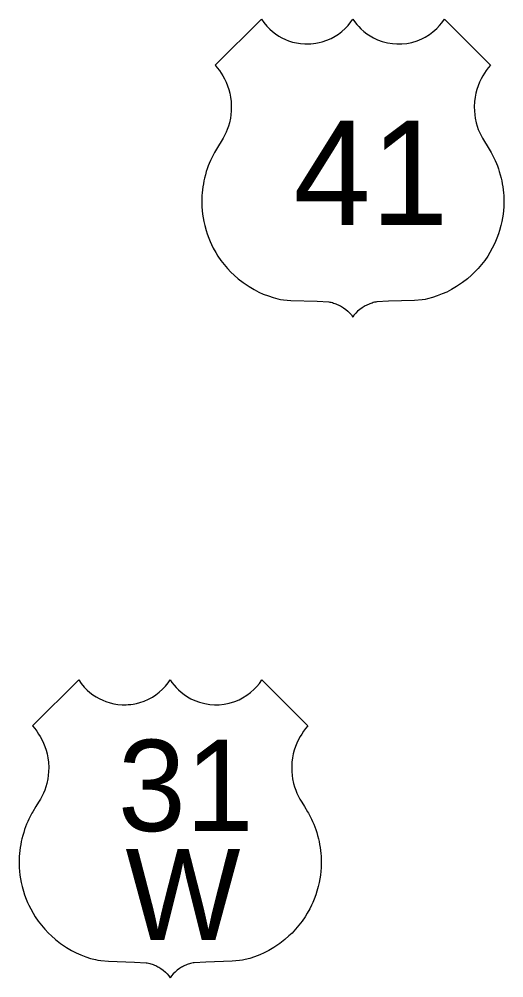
# Model space of a CAD drawing. Extents: x 1612280 to 1883141, y 560852 to 780851.
# Drawn here: x 1740800 to 1742765, y 677878 to 681763 of the extents above; entities that cross this region are included whole.
import ezdxf

# ---------------------------------------------------------------- set-up
doc = ezdxf.new("R2010")
doc.units = 0
doc.layers.add('SURVEY - DRAINAGE - Bridge Deck with Text', color=7, linetype='Continuous')

msp = doc.modelspace()

# ---------------------------------------------------------------- linework, layer by layer
at = {"layer": 'SURVEY - DRAINAGE - Bridge Deck with Text'}
for points in [[(1741594.7, 681576.2), (1741782.2, 681762.7), (1741791.9, 681748.9), (1741804.2, 681734.1), (1741816.3, 681722), (1741827.5, 681712.1), (1741839.9, 681702.7), (1741852.7, 681694.3), (1741865.1, 681687.3), (1741879.7, 681680.4), (1741892.7, 681675.2), (1741909.1, 681670), (1741924.8, 681666.3), (1741941.3, 681663.7), (1741959, 681662.3), (1741967, 681662.1), (1741975.1, 681662.3), (1741982.9, 681662.6), (1741993.1, 681663.6), (1742003.4, 681665), (1742016.9, 681667.6), (1742029.4, 681670.9), (1742047.6, 681677), (1742064.8, 681684.5), (1742081.3, 681693.4), (1742095.2, 681702.5), (1742109, 681712.9), (1742122.2, 681724.9), (1742134.3, 681737.5), (1742145.5, 681751.4), (1742153.3, 681762.7), (1742160.2, 681752.7), (1742169, 681741.5), (1742176.9, 681732.5), (1742186.2, 681723.2), (1742197.9, 681712.8), (1742210.3, 681703.3), (1742223.5, 681694.6), (1742237.1, 681686.9), (1742253.1, 681679.4), (1742271.7, 681672.6), (1742293, 681667), (1742313.8, 681663.5), (1742332, 681662.2), (1742351.7, 681662.5), (1742372, 681664.6), (1742392.1, 681668.6), (1742414.5, 681675.4), (1742432.2, 681682.7), (1742446.8, 681690.2), (1742463.8, 681700.7), (1742478, 681711.2), (1742493.8, 681725.3), (1742504.6, 681736.5), (1742514.4, 681748.5), (1742524.5, 681762.7), (1742711.3, 681576.2)], [(1741594.7, 681576.2), (1741782.2, 681762.7), (1741791.9, 681748.9), (1741804.2, 681734.1), (1741816.3, 681722), (1741827.5, 681712.1), (1741839.9, 681702.7), (1741852.7, 681694.3), (1741865.1, 681687.3), (1741879.7, 681680.4), (1741892.7, 681675.2), (1741909.1, 681670), (1741924.8, 681666.3), (1741941.3, 681663.7), (1741959, 681662.3), (1741967, 681662.1), (1741975.1, 681662.3), (1741982.9, 681662.6), (1741993.1, 681663.6), (1742003.4, 681665), (1742016.9, 681667.6), (1742029.4, 681670.9), (1742047.6, 681677), (1742064.8, 681684.5), (1742081.3, 681693.4), (1742095.2, 681702.5), (1742109, 681712.9), (1742122.2, 681724.9), (1742134.3, 681737.5), (1742145.5, 681751.4), (1742153.3, 681762.7), (1742160.2, 681752.7), (1742169, 681741.5), (1742176.9, 681732.5), (1742186.2, 681723.2), (1742197.9, 681712.8), (1742210.3, 681703.3), (1742223.5, 681694.6), (1742237.1, 681686.9), (1742253.1, 681679.4), (1742271.7, 681672.6), (1742293, 681667), (1742313.8, 681663.5), (1742332, 681662.2), (1742351.7, 681662.5), (1742372, 681664.6), (1742392.1, 681668.6), (1742414.5, 681675.4), (1742432.2, 681682.7), (1742446.8, 681690.2), (1742463.8, 681700.7), (1742478, 681711.2), (1742493.8, 681725.3), (1742504.6, 681736.5), (1742514.4, 681748.5), (1742524.5, 681762.7), (1742711.3, 681576.2)], [(1741594.7, 681576.2), (1741603.8, 681565.6), (1741612.1, 681554.9), (1741619.7, 681543.7), (1741626, 681533.5), (1741632.8, 681521), (1741639.3, 681507.1), (1741644.9, 681493.1), (1741650, 681477.7), (1741653.9, 681463.2), (1741657, 681447.2), (1741659.3, 681429.5), (1741660.4, 681407.8), (1741660.1, 681391.4), (1741658.7, 681375.5), (1741656.6, 681361.5), (1741652.7, 681343.2), (1741648.8, 681329.4), (1741644.2, 681316.3), (1741639.3, 681304.2), (1741634.5, 681293.8), (1741626.8, 681280.1), (1741619.5, 681267.5), (1741609, 681249.8), (1741596.2, 681228.8), (1741592.5, 681222.8), (1741586.6, 681211.7), (1741580, 681198.6), (1741575.8, 681189.5), (1741571, 681178.1), (1741566.9, 681167.8), (1741563, 681156.8), (1741559.1, 681145.1), (1741555.4, 681132.5), (1741552, 681119.1), (1741549.5, 681107.9), (1741547.1, 681095.9), (1741545.2, 681083.9), (1741543.5, 681071.2), (1741542.3, 681059.7), (1741541.5, 681048.1), (1741541, 681037.2), (1741540.8, 681026.1), (1741540.9, 681013.6), (1741541.4, 681002.1), (1741542.4, 680987.5), (1741544.1, 680972.4), (1741546.3, 680957.1), (1741549.1, 680942.4), (1741552.8, 680926.1), (1741558, 680907), (1741562.7, 680892.5), (1741569.2, 680874.9), (1741575.1, 680861.2), (1741580.2, 680849.6), (1741587.5, 680835), (1741597.3, 680817.5), (1741606.4, 680802.8), (1741618.4, 680785.3), (1741630.9, 680768.9), (1741644.7, 680752.7), (1741659.2, 680737.3), (1741671.7, 680725.3), (1741688.6, 680710.6), (1741708.3, 680695.2), (1741732.5, 680679), (1741752.7, 680667.2), (1741772.2, 680657.2), (1741790.2, 680649.1), (1741811, 680641.1), (1741830.3, 680634.7), (1741849.7, 680629.4), (1741859.5, 680627.1), (1741872.2, 680625.5), (1741902.3, 680622.8), (1742007.9, 680619.5), (1742055.6, 680617.1), (1742060.1, 680616.5), (1742064.9, 680615.4), (1742070.1, 680614.1), (1742075.1, 680612.6), (1742079.9, 680611.1), (1742084.5, 680609.4), (1742089.8, 680607.2), (1742094.2, 680605.3), (1742099.3, 680602.8), (1742103.2, 680600.7), (1742107.2, 680598.4), (1742115.8, 680593), (1742124.9, 680586.3), (1742133.4, 680578.9), (1742141.1, 680571.4), (1742147.5, 680564.1), (1742153, 680555.8)], [(1741594.7, 681576.2), (1741603.8, 681565.6), (1741612.1, 681554.9), (1741619.7, 681543.7), (1741626, 681533.5), (1741632.8, 681521), (1741639.3, 681507.1), (1741644.9, 681493.1), (1741650, 681477.7), (1741653.9, 681463.2), (1741657, 681447.2), (1741659.3, 681429.5), (1741660.4, 681407.8), (1741660.1, 681391.4), (1741658.7, 681375.5), (1741656.6, 681361.5), (1741652.7, 681343.2), (1741648.8, 681329.4), (1741644.2, 681316.3), (1741639.3, 681304.2), (1741634.5, 681293.8), (1741626.8, 681280.1), (1741619.5, 681267.5), (1741609, 681249.8), (1741596.2, 681228.8), (1741592.5, 681222.8), (1741586.6, 681211.7), (1741580, 681198.6), (1741575.8, 681189.5), (1741571, 681178.1), (1741566.9, 681167.8), (1741563, 681156.8), (1741559.1, 681145.1), (1741555.4, 681132.5), (1741552, 681119.1), (1741549.5, 681107.9), (1741547.1, 681095.9), (1741545.2, 681083.9), (1741543.5, 681071.2), (1741542.3, 681059.7), (1741541.5, 681048.1), (1741541, 681037.2), (1741540.8, 681026.1), (1741540.9, 681013.6), (1741541.4, 681002.1), (1741542.4, 680987.5), (1741544.1, 680972.4), (1741546.3, 680957.1), (1741549.1, 680942.4), (1741552.8, 680926.1), (1741558, 680907), (1741562.7, 680892.5), (1741569.2, 680874.9), (1741575.1, 680861.2), (1741580.2, 680849.6), (1741587.5, 680835), (1741597.3, 680817.5), (1741606.4, 680802.8), (1741618.4, 680785.3), (1741630.9, 680768.9), (1741644.7, 680752.7), (1741659.2, 680737.3), (1741671.7, 680725.3), (1741688.6, 680710.6), (1741708.3, 680695.2), (1741732.5, 680679), (1741752.7, 680667.2), (1741772.2, 680657.2), (1741790.2, 680649.1), (1741811, 680641.1), (1741830.3, 680634.7), (1741849.7, 680629.4), (1741859.5, 680627.1), (1741872.2, 680625.5), (1741902.3, 680622.8), (1742007.9, 680619.5), (1742055.6, 680617.1), (1742060.1, 680616.5), (1742064.9, 680615.4), (1742070.1, 680614.1), (1742075.1, 680612.6), (1742079.9, 680611.1), (1742084.5, 680609.4), (1742089.8, 680607.2), (1742094.2, 680605.3), (1742099.3, 680602.8), (1742103.2, 680600.7), (1742107.2, 680598.4), (1742115.8, 680593), (1742124.9, 680586.3), (1742133.4, 680578.9), (1742141.1, 680571.4), (1742147.5, 680564.1), (1742153, 680555.8)], [(1742711.3, 681576.2), (1742702.2, 681565.6), (1742693.9, 681554.9), (1742686.3, 681543.7), (1742680, 681533.5), (1742673.2, 681521), (1742666.7, 681507.1), (1742661.1, 681493.1), (1742656, 681477.7), (1742652.1, 681463.2), (1742649, 681447.2), (1742646.7, 681429.5), (1742645.6, 681407.9), (1742645.9, 681391.4), (1742647.3, 681375.5), (1742649.4, 681361.5), (1742653.3, 681343.3), (1742657.3, 681329.5), (1742661.8, 681316.3), (1742666.7, 681304.2), (1742671.5, 681293.8), (1742679.3, 681280.1), (1742686.5, 681267.5), (1742697, 681249.8), (1742709.8, 681228.8), (1742713.5, 681222.8), (1742719.5, 681211.8), (1742726, 681198.6), (1742730.2, 681189.5), (1742735, 681178.2), (1742739.1, 681167.8), (1742743, 681156.9), (1742746.9, 681145.1), (1742750.6, 681132.6), (1742754.1, 681119.1), (1742756.6, 681108), (1742758.9, 681095.9), (1742760.8, 681084), (1742762.5, 681071.3), (1742763.7, 681059.7), (1742764.6, 681048.1), (1742765.1, 681037.2), (1742765.2, 681026.1), (1742765.1, 681013.7), (1742764.7, 681002.1), (1742763.6, 680987.6), (1742761.9, 680972.4), (1742759.7, 680957.2), (1742756.9, 680942.4), (1742753.3, 680926.1), (1742748, 680907), (1742743.3, 680892.5), (1742736.9, 680874.9), (1742730.9, 680861.2), (1742725.9, 680849.6), (1742718.6, 680835), (1742708.8, 680817.5), (1742699.7, 680802.8), (1742687.7, 680785.3), (1742675.1, 680768.9), (1742661.3, 680752.7), (1742646.8, 680737.3), (1742634.4, 680725.4), (1742617.5, 680710.6), (1742597.7, 680695.3), (1742573.5, 680679), (1742553.3, 680667.2), (1742533.8, 680657.2), (1742515.8, 680649.2), (1742495, 680641.1), (1742475.7, 680634.8), (1742456.4, 680629.4), (1742446.5, 680627.2), (1742433.8, 680625.5), (1742403.7, 680622.8), (1742298.1, 680619.5), (1742250.4, 680617.1), (1742246, 680616.5), (1742241.1, 680615.4), (1742236, 680614.1), (1742230.9, 680612.6), (1742226.2, 680611.1), (1742221.6, 680609.4), (1742216.3, 680607.2), (1742211.9, 680605.3), (1742206.7, 680602.8), (1742202.9, 680600.7), (1742198.8, 680598.4), (1742190.3, 680593), (1742181.2, 680586.3), (1742172.6, 680578.9), (1742165, 680571.4), (1742158.6, 680564.1), (1742153, 680555.8)], [(1742711.3, 681576.2), (1742702.2, 681565.6), (1742693.9, 681554.9), (1742686.3, 681543.7), (1742680, 681533.5), (1742673.2, 681521), (1742666.7, 681507.1), (1742661.1, 681493.1), (1742656, 681477.7), (1742652.1, 681463.2), (1742649, 681447.2), (1742646.7, 681429.5), (1742645.6, 681407.9), (1742645.9, 681391.4), (1742647.3, 681375.5), (1742649.4, 681361.5), (1742653.3, 681343.3), (1742657.3, 681329.5), (1742661.8, 681316.3), (1742666.7, 681304.2), (1742671.5, 681293.8), (1742679.3, 681280.1), (1742686.5, 681267.5), (1742697, 681249.8), (1742709.8, 681228.8), (1742713.5, 681222.8), (1742719.5, 681211.8), (1742726, 681198.6), (1742730.2, 681189.5), (1742735, 681178.2), (1742739.1, 681167.8), (1742743, 681156.9), (1742746.9, 681145.1), (1742750.6, 681132.6), (1742754.1, 681119.1), (1742756.6, 681108), (1742758.9, 681095.9), (1742760.8, 681084), (1742762.5, 681071.3), (1742763.7, 681059.7), (1742764.6, 681048.1), (1742765.1, 681037.2), (1742765.2, 681026.1), (1742765.1, 681013.7), (1742764.7, 681002.1), (1742763.6, 680987.6), (1742761.9, 680972.4), (1742759.7, 680957.2), (1742756.9, 680942.4), (1742753.3, 680926.1), (1742748, 680907), (1742743.3, 680892.5), (1742736.9, 680874.9), (1742730.9, 680861.2), (1742725.9, 680849.6), (1742718.6, 680835), (1742708.8, 680817.5), (1742699.7, 680802.8), (1742687.7, 680785.3), (1742675.1, 680768.9), (1742661.3, 680752.7), (1742646.8, 680737.3), (1742634.4, 680725.4), (1742617.5, 680710.6), (1742597.7, 680695.3), (1742573.5, 680679), (1742553.3, 680667.2), (1742533.8, 680657.2), (1742515.8, 680649.2), (1742495, 680641.1), (1742475.7, 680634.8), (1742456.4, 680629.4), (1742446.5, 680627.2), (1742433.8, 680625.5), (1742403.7, 680622.8), (1742298.1, 680619.5), (1742250.4, 680617.1), (1742246, 680616.5), (1742241.1, 680615.4), (1742236, 680614.1), (1742230.9, 680612.6), (1742226.2, 680611.1), (1742221.6, 680609.4), (1742216.3, 680607.2), (1742211.9, 680605.3), (1742206.7, 680602.8), (1742202.9, 680600.7), (1742198.8, 680598.4), (1742190.3, 680593), (1742181.2, 680586.3), (1742172.6, 680578.9), (1742165, 680571.4), (1742158.6, 680564.1), (1742153, 680555.8)], [(1740854.4, 678898.8), (1741041.8, 679085.2), (1741051.6, 679071.4), (1741063.9, 679056.7), (1741076, 679044.5), (1741087.2, 679034.7), (1741099.6, 679025.3), (1741112.4, 679016.9), (1741124.8, 679009.9), (1741139.3, 679002.9), (1741152.4, 678997.7), (1741168.8, 678992.5), (1741184.4, 678988.9), (1741200.9, 678986.2), (1741218.6, 678984.8), (1741226.6, 678984.7), (1741234.7, 678984.8), (1741242.6, 678985.2), (1741252.7, 678986.1), (1741263.1, 678987.6), (1741276.6, 678990.2), (1741289.1, 678993.4), (1741307.2, 678999.5), (1741324.5, 679007.1), (1741341, 679016), (1741354.9, 679025), (1741368.6, 679035.5), (1741381.9, 679047.4), (1741393.9, 679060), (1741405.1, 679073.9), (1741413, 679085.2), (1741419.9, 679075.3), (1741428.6, 679064.1), (1741436.6, 679055.1), (1741445.9, 679045.7), (1741457.6, 679035.3), (1741470, 679025.8), (1741483.2, 679017.1), (1741496.8, 679009.4), (1741512.7, 679002), (1741531.4, 678995.1), (1741552.6, 678989.5), (1741573.5, 678986.1), (1741591.7, 678984.8), (1741611.4, 678985), (1741631.7, 678987.1), (1741651.8, 678991.1), (1741674.2, 678998), (1741691.9, 679005.3), (1741706.5, 679012.7), (1741723.4, 679023.2), (1741737.7, 679033.8), (1741753.5, 679047.8), (1741764.2, 679059.1), (1741774.1, 679071), (1741784.2, 679085.2), (1741970.9, 678898.8)], [(1740854.4, 678898.8), (1741041.8, 679085.2), (1741051.6, 679071.4), (1741063.9, 679056.7), (1741076, 679044.5), (1741087.2, 679034.7), (1741099.6, 679025.3), (1741112.4, 679016.9), (1741124.8, 679009.9), (1741139.3, 679002.9), (1741152.4, 678997.7), (1741168.8, 678992.5), (1741184.4, 678988.9), (1741200.9, 678986.2), (1741218.6, 678984.8), (1741226.6, 678984.7), (1741234.7, 678984.8), (1741242.6, 678985.2), (1741252.7, 678986.1), (1741263.1, 678987.6), (1741276.6, 678990.2), (1741289.1, 678993.4), (1741307.2, 678999.5), (1741324.5, 679007.1), (1741341, 679016), (1741354.9, 679025), (1741368.6, 679035.5), (1741381.9, 679047.4), (1741393.9, 679060), (1741405.1, 679073.9), (1741413, 679085.2), (1741419.9, 679075.3), (1741428.6, 679064.1), (1741436.6, 679055.1), (1741445.9, 679045.7), (1741457.6, 679035.3), (1741470, 679025.8), (1741483.2, 679017.1), (1741496.8, 679009.4), (1741512.7, 679002), (1741531.4, 678995.1), (1741552.6, 678989.5), (1741573.5, 678986.1), (1741591.7, 678984.8), (1741611.4, 678985), (1741631.7, 678987.1), (1741651.8, 678991.1), (1741674.2, 678998), (1741691.9, 679005.3), (1741706.5, 679012.7), (1741723.4, 679023.2), (1741737.7, 679033.8), (1741753.5, 679047.8), (1741764.2, 679059.1), (1741774.1, 679071), (1741784.2, 679085.2), (1741970.9, 678898.8)], [(1740854.4, 678898.8), (1740863.5, 678888.1), (1740871.7, 678877.4), (1740879.3, 678866.2), (1740885.6, 678856), (1740892.5, 678843.5), (1740899, 678829.6), (1740904.6, 678815.6), (1740909.7, 678800.2), (1740913.5, 678785.7), (1740916.7, 678769.8), (1740919, 678752), (1740920.1, 678730.4), (1740919.7, 678713.9), (1740918.3, 678698), (1740916.3, 678684), (1740912.3, 678665.8), (1740908.4, 678652), (1740903.9, 678638.8), (1740899, 678626.7), (1740894.2, 678616.3), (1740886.4, 678602.6), (1740879.2, 678590), (1740868.7, 678572.4), (1740855.9, 678551.3), (1740852.2, 678545.3), (1740846.2, 678534.3), (1740839.7, 678521.1), (1740835.5, 678512), (1740830.7, 678500.7), (1740826.6, 678490.3), (1740822.7, 678479.4), (1740818.8, 678467.6), (1740815.1, 678455.1), (1740811.6, 678441.6), (1740809.1, 678430.5), (1740806.8, 678418.4), (1740804.9, 678406.5), (1740803.1, 678393.8), (1740802, 678382.2), (1740801.1, 678370.6), (1740800.6, 678359.8), (1740800.5, 678348.6), (1740800.6, 678336.2), (1740801, 678324.6), (1740802.1, 678310.1), (1740803.8, 678294.9), (1740806, 678279.7), (1740808.8, 678264.9), (1740812.4, 678248.7), (1740817.7, 678229.6), (1740822.4, 678215), (1740828.8, 678197.4), (1740834.8, 678183.8), (1740839.8, 678172.1), (1740847.2, 678157.5), (1740856.9, 678140), (1740866, 678125.3), (1740878, 678107.8), (1740890.6, 678091.4), (1740904.4, 678075.2), (1740918.9, 678059.8), (1740931.3, 678047.9), (1740948.2, 678033.1), (1740968, 678017.8), (1740992.2, 678001.5), (1741012.4, 677989.7), (1741031.9, 677979.8), (1741049.9, 677971.7), (1741070.7, 677963.6), (1741090, 677957.3), (1741109.3, 677952), (1741119.2, 677949.7), (1741131.9, 677948), (1741162, 677945.4), (1741267.6, 677942.1), (1741315.3, 677939.6), (1741319.8, 677939), (1741324.6, 677937.9), (1741329.8, 677936.7), (1741334.8, 677935.2), (1741339.5, 677933.6), (1741344.1, 677931.9), (1741349.5, 677929.8), (1741353.9, 677927.8), (1741359, 677925.3), (1741362.8, 677923.3), (1741366.9, 677921), (1741375.4, 677915.6), (1741384.5, 677908.9), (1741393.1, 677901.5), (1741400.7, 677893.9), (1741407.1, 677886.6), (1741412.7, 677878.4)], [(1740854.4, 678898.8), (1740863.5, 678888.1), (1740871.7, 678877.4), (1740879.3, 678866.2), (1740885.6, 678856), (1740892.5, 678843.5), (1740899, 678829.6), (1740904.6, 678815.6), (1740909.7, 678800.2), (1740913.5, 678785.7), (1740916.7, 678769.8), (1740919, 678752), (1740920.1, 678730.4), (1740919.7, 678713.9), (1740918.3, 678698), (1740916.3, 678684), (1740912.3, 678665.8), (1740908.4, 678652), (1740903.9, 678638.8), (1740899, 678626.7), (1740894.2, 678616.3), (1740886.4, 678602.6), (1740879.2, 678590), (1740868.7, 678572.4), (1740855.9, 678551.3), (1740852.2, 678545.3), (1740846.2, 678534.3), (1740839.7, 678521.1), (1740835.5, 678512), (1740830.7, 678500.7), (1740826.6, 678490.3), (1740822.7, 678479.4), (1740818.8, 678467.6), (1740815.1, 678455.1), (1740811.6, 678441.6), (1740809.1, 678430.5), (1740806.8, 678418.4), (1740804.9, 678406.5), (1740803.1, 678393.8), (1740802, 678382.2), (1740801.1, 678370.6), (1740800.6, 678359.8), (1740800.5, 678348.6), (1740800.6, 678336.2), (1740801, 678324.6), (1740802.1, 678310.1), (1740803.8, 678294.9), (1740806, 678279.7), (1740808.8, 678264.9), (1740812.4, 678248.7), (1740817.7, 678229.6), (1740822.4, 678215), (1740828.8, 678197.4), (1740834.8, 678183.8), (1740839.8, 678172.1), (1740847.2, 678157.5), (1740856.9, 678140), (1740866, 678125.3), (1740878, 678107.8), (1740890.6, 678091.4), (1740904.4, 678075.2), (1740918.9, 678059.8), (1740931.3, 678047.9), (1740948.2, 678033.1), (1740968, 678017.8), (1740992.2, 678001.5), (1741012.4, 677989.7), (1741031.9, 677979.8), (1741049.9, 677971.7), (1741070.7, 677963.6), (1741090, 677957.3), (1741109.3, 677952), (1741119.2, 677949.7), (1741131.9, 677948), (1741162, 677945.4), (1741267.6, 677942.1), (1741315.3, 677939.6), (1741319.8, 677939), (1741324.6, 677937.9), (1741329.8, 677936.7), (1741334.8, 677935.2), (1741339.5, 677933.6), (1741344.1, 677931.9), (1741349.5, 677929.8), (1741353.9, 677927.8), (1741359, 677925.3), (1741362.8, 677923.3), (1741366.9, 677921), (1741375.4, 677915.6), (1741384.5, 677908.9), (1741393.1, 677901.5), (1741400.7, 677893.9), (1741407.1, 677886.6), (1741412.7, 677878.4)], [(1741970.9, 678898.8), (1741961.8, 678888.1), (1741953.6, 678877.4), (1741946, 678866.3), (1741939.7, 678856), (1741932.9, 678843.6), (1741926.4, 678829.7), (1741920.7, 678815.6), (1741915.6, 678800.2), (1741911.8, 678785.7), (1741908.6, 678769.8), (1741906.4, 678752), (1741905.2, 678730.4), (1741905.6, 678713.9), (1741907, 678698), (1741909.1, 678684), (1741913, 678665.8), (1741916.9, 678652), (1741921.4, 678638.8), (1741926.4, 678626.7), (1741931.2, 678616.3), (1741938.9, 678602.6), (1741946.2, 678590), (1741956.6, 678572.4), (1741969.5, 678551.3), (1741973.2, 678545.3), (1741979.1, 678534.3), (1741985.7, 678521.1), (1741989.9, 678512), (1741994.7, 678500.7), (1741998.8, 678490.4), (1742002.7, 678479.4), (1742006.5, 678467.7), (1742010.2, 678455.1), (1742013.7, 678441.7), (1742016.2, 678430.5), (1742018.6, 678418.4), (1742020.5, 678406.5), (1742022.2, 678393.8), (1742023.4, 678382.2), (1742024.2, 678370.7), (1742024.7, 678359.8), (1742024.9, 678348.7), (1742024.8, 678336.2), (1742024.3, 678324.6), (1742023.3, 678310.1), (1742021.6, 678295), (1742019.4, 678279.7), (1742016.6, 678265), (1742012.9, 678248.7), (1742007.7, 678229.6), (1742003, 678215), (1741996.5, 678197.4), (1741990.6, 678183.8), (1741985.5, 678172.2), (1741978.2, 678157.6), (1741968.4, 678140), (1741959.3, 678125.4), (1741947.3, 678107.8), (1741934.8, 678091.5), (1741921, 678075.2), (1741906.5, 678059.9), (1741894.1, 678047.9), (1741877.2, 678033.2), (1741857.4, 678017.8), (1741833.2, 678001.5), (1741813, 677989.7), (1741793.5, 677979.8), (1741775.5, 677971.7), (1741754.7, 677963.6), (1741735.4, 677957.3), (1741716, 677952), (1741706.2, 677949.7), (1741693.5, 677948), (1741663.4, 677945.4), (1741557.8, 677942.1), (1741510.1, 677939.6), (1741505.6, 677939), (1741500.8, 677937.9), (1741495.6, 677936.7), (1741490.6, 677935.2), (1741485.9, 677933.6), (1741481.2, 677931.9), (1741475.9, 677929.8), (1741471.5, 677927.8), (1741466.4, 677925.3), (1741462.5, 677923.3), (1741458.5, 677921), (1741450, 677915.6), (1741440.9, 677908.9), (1741432.3, 677901.5), (1741424.7, 677893.9), (1741418.2, 677886.6), (1741412.7, 677878.4)], [(1741970.9, 678898.8), (1741961.8, 678888.1), (1741953.6, 678877.4), (1741946, 678866.3), (1741939.7, 678856), (1741932.9, 678843.6), (1741926.4, 678829.7), (1741920.7, 678815.6), (1741915.6, 678800.2), (1741911.8, 678785.7), (1741908.6, 678769.8), (1741906.4, 678752), (1741905.2, 678730.4), (1741905.6, 678713.9), (1741907, 678698), (1741909.1, 678684), (1741913, 678665.8), (1741916.9, 678652), (1741921.4, 678638.8), (1741926.4, 678626.7), (1741931.2, 678616.3), (1741938.9, 678602.6), (1741946.2, 678590), (1741956.6, 678572.4), (1741969.5, 678551.3), (1741973.2, 678545.3), (1741979.1, 678534.3), (1741985.7, 678521.1), (1741989.9, 678512), (1741994.7, 678500.7), (1741998.8, 678490.4), (1742002.7, 678479.4), (1742006.5, 678467.7), (1742010.2, 678455.1), (1742013.7, 678441.7), (1742016.2, 678430.5), (1742018.6, 678418.4), (1742020.5, 678406.5), (1742022.2, 678393.8), (1742023.4, 678382.2), (1742024.2, 678370.7), (1742024.7, 678359.8), (1742024.9, 678348.7), (1742024.8, 678336.2), (1742024.3, 678324.6), (1742023.3, 678310.1), (1742021.6, 678295), (1742019.4, 678279.7), (1742016.6, 678265), (1742012.9, 678248.7), (1742007.7, 678229.6), (1742003, 678215), (1741996.5, 678197.4), (1741990.6, 678183.8), (1741985.5, 678172.2), (1741978.2, 678157.6), (1741968.4, 678140), (1741959.3, 678125.4), (1741947.3, 678107.8), (1741934.8, 678091.5), (1741921, 678075.2), (1741906.5, 678059.9), (1741894.1, 678047.9), (1741877.2, 678033.2), (1741857.4, 678017.8), (1741833.2, 678001.5), (1741813, 677989.7), (1741793.5, 677979.8), (1741775.5, 677971.7), (1741754.7, 677963.6), (1741735.4, 677957.3), (1741716, 677952), (1741706.2, 677949.7), (1741693.5, 677948), (1741663.4, 677945.4), (1741557.8, 677942.1), (1741510.1, 677939.6), (1741505.6, 677939), (1741500.8, 677937.9), (1741495.6, 677936.7), (1741490.6, 677935.2), (1741485.9, 677933.6), (1741481.2, 677931.9), (1741475.9, 677929.8), (1741471.5, 677927.8), (1741466.4, 677925.3), (1741462.5, 677923.3), (1741458.5, 677921), (1741450, 677915.6), (1741440.9, 677908.9), (1741432.3, 677901.5), (1741424.7, 677893.9), (1741418.2, 677886.6), (1741412.7, 677878.4)]]:
    msp.add_lwpolyline(points, dxfattribs=at)

# ---------------------------------------------------------------- texts
for s, height, rotation, p in [('41', 422.4, 0.0013, (1741911.9, 680928.9)), ('41', 422.4, 0.0013, (1741911.9, 680928.9)), ('31', 369.6, 0.0014, (1741200.8, 678473.1)), ('31', 369.6, 0.0014, (1741200.8, 678473.1)), ('W', 369.6, 0.0014, (1741231.2, 678031.3)), ('W', 369.6, 0.0014, (1741231.2, 678031.3))]:
    msp.add_text(s, height=height, rotation=rotation, dxfattribs=at).set_placement(p)

doc.saveas('drawing.dxf')
